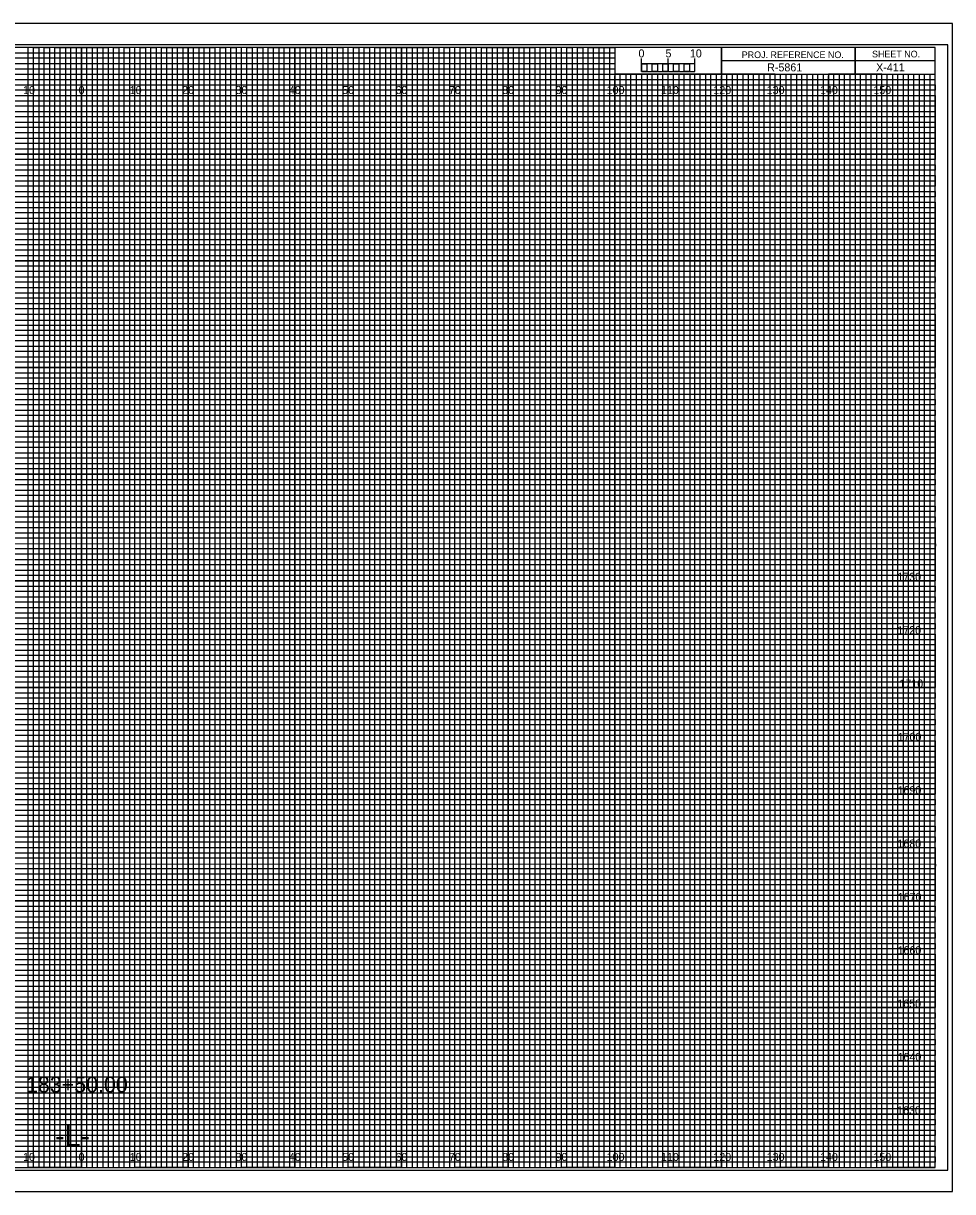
# Model space of a CAD drawing. Extents: x -13 to 323, y -5 to 6154.
# Drawn here: x 149.1 to 323.3, y 1535.5 to 1754.5 of the extents above; entities that cross this region are included whole.
import ezdxf

# ---------------------------------------------------------------- set-up
doc = ezdxf.new("R2010")
doc.units = 0
for name, color, linetype in [('Exist CMT Ground Line', 7, 'Continuous'), ('Prop Horizontal Alignment', 7, 'Continuous'), ('Prop Retaining Wall', 7, 'Continuous'), ('Prop XS Alignment Label', 7, 'Continuous'), ('Prop XS Bar Scale Labels', 7, 'Continuous'), ('Prop XS DDE', 7, 'Continuous'), ('Prop XS DDE Elevations', 7, 'Continuous'), ('Prop XS DDE Slope Text', 7, 'Continuous'), ('Prop XS Earthwork Shape', 7, 'Continuous'), ('Prop XS Elevation Labels', 7, 'Continuous'), ('Prop XS Project Number', 7, 'Continuous'), ('Prop XS Sheet Number', 7, 'Continuous'), ('Prop XS Station Labels', 7, 'Continuous'), ('Raster_Level_0', 7, 'Continuous'), ('Scratch_Level_3', 7, 'Continuous'), ('Sheet Cutting Line CELL', 7, 'Continuous')]:
    doc.layers.add(name, color=color, linetype=linetype)

msp = doc.modelspace()

# ---------------------------------------------------------------- linework, layer by layer
at = {"layer": 'Exist CMT Ground Line'}
for p, q in [((265, 1745.49), (265, 1747.9)), ((265, 1746.9), (265, 1747.9)), ((270, 1745.49), (270, 1747.9)), ((275, 1745.49), (275, 1747.9)), ((275, 1746.9), (275, 1747.9))]:
    msp.add_line(p, q, dxfattribs=at)
for points in [[(275, 1746.9), (265, 1746.9), (265, 1745.49), (275, 1745.49)], [(265, 1746.9), (266, 1746.9), (266, 1745.49), (265, 1745.49)], [(267, 1746.9), (268, 1746.9), (268, 1745.49), (267, 1745.49)], [(269, 1746.9), (270, 1746.9), (270, 1745.49), (269, 1745.49)], [(271, 1746.9), (272, 1746.9), (272, 1745.49), (271, 1745.49)], [(273, 1746.9), (274, 1746.9), (274, 1745.49), (273, 1745.49)]]:
    msp.add_lwpolyline(points, close=True, dxfattribs=at)
at = {"layer": 'Prop Retaining Wall'}
for p, q in [((0, 1749), (260, 1749)), ((260, 1747.98), (0, 1747.98)), ((260, 1749), (260, 1747.98)), ((0, 1747), (260, 1747)), ((260, 1745.89), (0, 1745.89)), ((260, 1747), (260, 1745.89)), ((0, 1744), (320, 1744))]:
    msp.add_line(p, q, dxfattribs=at)
for points in [[(0, 1743), (270, 1743), (320, 1743), (320, 1742), (0, 1742)], [(0, 1741), (320, 1741), (320, 1739), (0, 1739)], [(0, 1738), (320, 1738), (320, 1737), (0, 1736.98)], [(0, 1736), (320, 1736), (320, 1734), (0, 1734)], [(0, 1733), (320, 1733), (320, 1732), (0, 1732)], [(0, 1731), (320, 1731), (320, 1729), (0, 1729)], [(0, 1728), (320, 1728), (320, 1727), (0, 1727)], [(0, 1726), (320, 1726), (320, 1724), (0, 1724)], [(0, 1723), (320, 1723), (320, 1722), (0, 1722)], [(0, 1721), (320, 1721), (320, 1719), (0, 1719)], [(0, 1718), (320, 1718), (320, 1717), (0, 1717)], [(0, 1716), (320, 1716), (320, 1713.95), (320, 1713), (320, 1712), (0, 1712)], [(0, 1714), (320, 1714), (320, 1713), (0, 1713)], [(0, 1711), (320, 1711), (320, 1709), (0, 1709.03)], [(0, 1709.03), (320, 1709), (320, 1708), (0, 1708)], [(0, 1707), (320, 1707), (320, 1706), (0, 1706)], [(0, 1704), (320, 1704), (320, 1703), (0, 1703)], [(0, 1702), (320, 1702), (320, 1701), (0, 1701)], [(-0.07, 1698.89), (320, 1698.89), (320, 1697.88), (-0.07, 1697.88)], [(0, 1697), (320, 1697), (320, 1696), (0, 1696)], [(0, 1694), (320, 1694), (320, 1693), (0, 1693)], [(0, 1692), (320, 1692), (320, 1691), (0, 1691)], [(0, 1689), (320, 1689), (320, 1688), (0, 1688)], [(0, 1687), (320, 1687), (320, 1686), (0, 1686)], [(0, 1684), (320, 1684), (320, 1683), (0, 1683)], [(0, 1682), (320, 1682), (320, 1681), (0, 1681)], [(0, 1679), (320, 1679), (319.99, 1677.98), (0, 1678)], [(0, 1677), (320, 1677), (320, 1676), (0, 1676)], [(0, 1674), (320, 1674), (320, 1673), (0, 1673)], [(0, 1672), (320, 1672), (320, 1671), (0, 1671)], [(0, 1669), (320, 1669), (320, 1668), (0, 1668)], [(0, 1667), (320, 1667), (320, 1666), (0, 1666)], [(0, 1664), (320, 1664), (320, 1663), (0, 1663)], [(0, 1662), (320, 1662), (320, 1661), (0, 1661)], [(0, 1659), (320, 1659), (320, 1658), (0, 1658)], [(0, 1656.99), (320.07, 1656.91), (320, 1656), (0, 1656)], [(0, 1654), (320, 1654), (320, 1653), (0, 1653)], [(0, 1652), (320, 1652), (320, 1651), (0, 1651)], [(0, 1649), (320, 1649), (320, 1648), (0, 1648)], [(0, 1647), (320, 1647), (320, 1646), (0, 1646)], [(0, 1644), (320, 1644), (320, 1643), (0, 1643)], [(0, 1642), (320, 1642), (320, 1641), (0, 1641)], [(0, 1639), (320, 1639), (320, 1638), (0, 1638)], [(0, 1637), (320, 1637), (320, 1636), (0, 1636)], [(0, 1634), (320, 1634), (320, 1633), (0, 1633)], [(0, 1632), (320, 1632), (320, 1631), (0, 1631)], [(0, 1629), (320, 1629), (320, 1628), (0, 1628)], [(0, 1627), (320, 1627), (320, 1626), (0, 1626)], [(0, 1624), (320, 1624), (320, 1623), (0, 1623)], [(0, 1622), (320, 1622), (320, 1621), (0, 1621)], [(0, 1619), (320, 1619), (319.99, 1617.98), (0, 1618)], [(0, 1617), (320, 1617), (320, 1616), (0, 1616)], [(0, 1614), (320, 1614), (320, 1613), (0, 1613)], [(0, 1612), (320, 1612), (320, 1611), (0, 1611)], [(0, 1609), (320, 1609), (320, 1608), (0, 1608)], [(0, 1607), (320, 1607), (320, 1606), (0, 1606)], [(0, 1604), (320, 1604), (320, 1603), (0, 1603)], [(0, 1602), (320, 1602), (320, 1601), (0, 1601)], [(0, 1599), (320, 1599), (320, 1598), (0, 1598)], [(0, 1596.99), (320.07, 1596.91), (320, 1596), (0, 1596)], [(0, 1594), (320, 1594), (320, 1593), (0, 1593)], [(0, 1592), (320, 1592), (320, 1591), (0, 1591)], [(0, 1589), (320, 1589), (320, 1588), (0, 1588)], [(0, 1587), (320, 1587), (320, 1586), (0, 1586)], [(0, 1584), (320, 1584), (320, 1583), (0, 1583)], [(0, 1582), (320, 1582), (320, 1581), (0, 1581)], [(0, 1579), (320, 1579), (320, 1578), (0, 1578)], [(0, 1577), (320, 1577), (320, 1576), (0, 1576)], [(0, 1574), (320, 1574), (320, 1573), (0, 1573)], [(0, 1572), (320, 1572), (320, 1571), (0, 1571)], [(0, 1569), (320, 1569), (320, 1568), (0, 1568)], [(0, 1567), (320, 1567), (320, 1566), (0, 1566)], [(0, 1564), (320, 1564), (320, 1563), (0, 1563)], [(0, 1562), (320, 1562), (320, 1561), (0, 1561)], [(0, 1559), (320, 1559), (320, 1558), (0, 1558)], [(0, 1557), (320, 1557), (320, 1556), (0, 1556)], [(0, 1554), (320, 1554), (320, 1553), (0, 1553)], [(0, 1552), (320, 1552), (320, 1551), (0, 1551)], [(0, 1549), (320, 1549), (320, 1548), (0, 1548)], [(0, 1547), (320, 1547), (320, 1546), (0, 1546)], [(0, 1544), (320, 1544), (320, 1543), (0, 1543)], [(0, 1542), (320, 1542), (320, 1541), (0, 1541)]]:
    msp.add_lwpolyline(points, dxfattribs=at)
at = {"layer": 'Prop XS Alignment Label'}
for p, q in [((305, 1750), (305, 1745)), ((305, 1745), (305, 1750)), ((280, 1747.5), (280, 1745)), ((320, 1747.49), (280, 1747.49)), ((280, 1745), (320, 1745))]:
    msp.add_line(p, q, dxfattribs=at)
for points in [[(320, 1750), (0, 1750), (0, 1540), (320, 1540)], [(280, 1750), (260, 1750), (260, 1745.03), (280, 1745.03)], [(320, 1750), (280, 1750), (280, 1745), (320, 1745)]]:
    msp.add_lwpolyline(points, close=True, dxfattribs=at)
at = {"layer": 'Prop XS DDE'}
msp.add_lwpolyline([(-13.4, 1535.5), (323.3, 1535.5), (323.3, 1754.5), (-13.4, 1754.5)], close=True, dxfattribs=at)
at = {"layer": 'Prop XS DDE Elevations'}
for p, q in [((150, 1540), (150, 1750)), ((160, 1540), (160, 1750)), ((170, 1540), (170, 1750)), ((180, 1540), (180, 1750)), ((190, 1540), (190, 1750)), ((200, 1540), (200, 1750)), ((210, 1540), (210, 1750)), ((220, 1540), (220, 1750)), ((230, 1540), (230, 1750)), ((240, 1540), (240, 1750)), ((250, 1540), (250, 1750)), ((260, 1540), (260, 1744.69)), ((270, 1540), (270, 1744.69)), ((280, 1540), (280, 1744.69)), ((290, 1540), (290, 1744.69)), ((300, 1540), (300, 1744.69)), ((310, 1540), (310, 1744.69)), ((0, 1740), (320, 1740)), ((0, 1730), (320, 1730)), ((0, 1720), (320, 1720)), ((0, 1710), (320, 1710)), ((0, 1700), (320, 1700)), ((0, 1690), (320, 1690)), ((0, 1680), (320, 1680)), ((0, 1670), (320, 1670)), ((0, 1660), (320, 1660)), ((0, 1650), (320, 1650)), ((0, 1640), (320, 1640)), ((0, 1630), (320, 1630)), ((0, 1620), (320, 1620)), ((0, 1610), (320, 1610)), ((0, 1600), (320, 1600)), ((0, 1590), (320, 1590)), ((0, 1580), (320, 1580)), ((0, 1570), (320, 1570)), ((0, 1560), (320, 1560)), ((0, 1550), (320, 1550))]:
    msp.add_line(p, q, dxfattribs=at)
at = {"layer": 'Prop XS DDE Slope Text'}
msp.add_lwpolyline([(-10.8, 1539.5), (322.4, 1539.5), (322.4, 1750.5), (-10.8, 1750.5)], close=True, dxfattribs=at)
at = {"layer": 'Prop XS Earthwork Shape'}
for p, q in [((150, 1750), (140, 1750)), ((150, 1540), (150, 1750)), ((170, 1750), (160, 1750)), ((160, 1750), (160, 1540)), ((170, 1540), (170, 1750)), ((190, 1750), (180, 1750)), ((180, 1750), (180, 1540)), ((190, 1540), (190, 1750)), ((210, 1750), (200, 1750)), ((200, 1750), (200, 1540)), ((210, 1540), (210, 1750)), ((230, 1750), (220, 1750)), ((220, 1750), (220, 1540)), ((230, 1540), (230, 1750)), ((250, 1750), (240, 1750)), ((240, 1750), (240, 1540)), ((250, 1540), (250, 1750)), ((260, 1750), (260, 1540)), ((270, 1540), (270, 1745)), ((290, 1745), (280, 1745)), ((280, 1745), (280, 1540)), ((290, 1540), (290, 1745)), ((310, 1745), (300, 1745)), ((300, 1745), (300, 1540)), ((310, 1540), (310, 1745)), ((160, 1540), (150, 1540)), ((180, 1540), (170, 1540)), ((200, 1540), (190, 1540)), ((220, 1540), (210, 1540)), ((240, 1540), (230, 1540)), ((260, 1540), (250, 1540)), ((280, 1540), (270, 1540)), ((300, 1540), (290, 1540)), ((320, 1540), (310, 1540)), ((320, 1540), (320, 1540))]:
    msp.add_line(p, q, dxfattribs=at)
for points in [[(0, 1740), (320, 1740), (320, 1730), (0, 1730)], [(0, 1720), (320, 1720), (320, 1710), (0, 1710)], [(0, 1700), (320, 1700), (320, 1690), (0, 1690)], [(0, 1680), (320, 1680), (320, 1670), (0, 1670)], [(0, 1660), (320, 1660), (320, 1650), (0, 1650)], [(0, 1640), (320, 1640), (320, 1630), (0, 1630)], [(0, 1620), (320, 1620), (320, 1610), (0, 1610)], [(0, 1600), (320, 1600), (320, 1590), (0, 1590)], [(0, 1580), (320, 1580), (320, 1570), (0, 1570)], [(0, 1560), (320, 1560), (320, 1550), (0, 1550)]]:
    msp.add_lwpolyline(points, dxfattribs=at)
at = {"layer": 'Prop XS Elevation Labels'}
for p, q in [((267, 1745), (266.01, 1745)), ((266.01, 1745), (266.01, 1540)), ((267, 1540), (267, 1745)), ((269, 1745), (268, 1745)), ((268, 1745), (268, 1540)), ((269, 1540), (269, 1745)), ((266.01, 1540), (265, 1540)), ((268, 1540), (267, 1540))]:
    msp.add_line(p, q, dxfattribs=at)
for points in [[(150, 1540), (151, 1540), (151, 1750), (152, 1750), (152, 1540)], [(152, 1540), (153, 1540), (153, 1750), (154, 1750), (154, 1540)], [(155, 1540), (156, 1540), (156, 1750), (157, 1750), (157, 1540)], [(157, 1540), (158, 1540), (158, 1750), (159, 1750), (159, 1540)], [(160, 1540), (161, 1540), (161, 1750), (162, 1750), (162, 1540)], [(162, 1540), (163, 1540), (163, 1750), (164, 1750), (164, 1540)], [(165, 1540), (166, 1540), (166, 1750), (167, 1750), (167, 1540)], [(167, 1540), (168, 1540), (168, 1750), (169, 1750), (169, 1540)], [(170, 1540), (171, 1540), (171, 1750), (172, 1750), (172, 1540)], [(172, 1540), (173, 1540), (173, 1750), (174, 1750), (174, 1540)], [(175, 1540), (176, 1540), (176, 1750), (177, 1750), (177, 1540)], [(177, 1540), (178, 1540), (178, 1750), (179, 1750), (179, 1540)], [(180, 1540), (181, 1540), (181, 1750), (182, 1750), (182, 1540)], [(182, 1540), (183, 1540), (183, 1750), (184, 1750), (184, 1540)], [(185, 1540), (186, 1540), (186, 1750), (187, 1750), (187, 1540)], [(187, 1540), (188, 1540), (188, 1750), (189, 1750), (189, 1540)], [(190, 1540), (191, 1540), (191, 1750), (192, 1750), (192, 1540)], [(192, 1540), (193, 1540), (193, 1750), (194, 1750), (194, 1540)], [(195, 1540), (196, 1540), (196, 1750), (197, 1750), (197, 1540)], [(197, 1540), (198, 1540), (198, 1750), (199, 1750), (199, 1540)], [(200, 1540), (201, 1540), (201, 1750), (202, 1750), (202, 1540)], [(202, 1540), (203, 1540), (203, 1750), (204, 1750), (204, 1540)], [(205, 1540), (206, 1540), (206, 1750), (207, 1750), (207, 1540)], [(207, 1540), (208, 1540), (208, 1750), (209, 1750), (209, 1540)], [(210, 1540), (211, 1540), (211, 1750), (212, 1750), (212, 1540)], [(212, 1540), (213, 1540), (213, 1750), (214, 1750), (214, 1540)], [(215, 1540), (216, 1540), (216, 1750), (217, 1750), (217, 1540)], [(217, 1540), (218, 1540), (218, 1750), (219, 1750), (219, 1540)], [(220, 1540), (221, 1540), (221, 1750), (222, 1750), (222, 1540)], [(222, 1540), (223, 1540), (223, 1750), (224, 1750), (224, 1540)], [(225, 1540), (226, 1540), (226, 1750), (227, 1750), (227, 1540)], [(227, 1540), (228, 1540), (228, 1750), (229, 1750), (229, 1540)], [(230, 1540), (231, 1540), (231, 1750), (232, 1750), (232, 1540)], [(232, 1540), (233, 1540), (233, 1750), (234, 1750), (234, 1540)], [(235, 1540), (236, 1540), (236, 1750), (237, 1750), (237, 1540)], [(237, 1540), (238, 1540), (238, 1750), (239, 1750), (239, 1540)], [(240, 1540), (241, 1540), (241, 1750), (242, 1750), (242, 1540)], [(242, 1540), (243, 1540), (243, 1750), (244, 1750), (244, 1540)], [(245, 1540), (246, 1540), (246, 1750), (247, 1750), (247, 1540)], [(247, 1540), (248, 1540), (248, 1750), (249, 1750), (249, 1540)], [(250, 1540), (251, 1540), (251, 1750), (252, 1750), (252, 1540)], [(252, 1540), (253, 1540), (253, 1750), (254, 1750), (254, 1540)], [(255, 1540), (256, 1540), (256, 1750), (257, 1750), (257, 1540)], [(257, 1540), (258, 1540), (258, 1750), (259, 1750), (259, 1540)], [(260, 1540), (261, 1540), (261, 1745), (262.02, 1745), (262.02, 1540)], [(262, 1540), (263, 1540), (263, 1745), (263.99, 1745), (263.99, 1540)], [(270, 1540), (270.98, 1540), (270.98, 1745), (272, 1745), (272, 1540)], [(272, 1540), (273, 1540), (273, 1745), (274.05, 1745), (274.05, 1540)], [(275, 1540), (276, 1540), (276, 1745), (277, 1745), (277, 1540)], [(277, 1540), (278, 1540), (278, 1745), (279, 1745), (279, 1540)], [(280, 1540), (281, 1540), (281, 1745), (282, 1745), (282, 1540)], [(282, 1540), (283, 1540), (283, 1745), (284, 1745), (284, 1540)], [(285, 1540), (286, 1540), (286, 1745), (287, 1745), (287, 1540)], [(287, 1540), (288, 1540), (288, 1745), (289, 1745), (289, 1540)], [(290, 1540), (291, 1540), (291, 1745), (292, 1745), (292, 1540)], [(292, 1540), (293, 1540), (293, 1745), (294, 1745), (294, 1540)], [(295, 1540), (296, 1540), (296, 1745), (297, 1745), (297, 1540)], [(297, 1540), (298, 1540), (298, 1745), (299, 1745), (299, 1540)], [(300, 1540), (301, 1540), (301, 1745), (302, 1745), (302, 1540)], [(302, 1540), (303, 1540), (303, 1745), (304, 1745), (304, 1540)], [(305, 1540), (306, 1540), (306, 1745), (307, 1745), (307, 1540)], [(307, 1540), (308, 1540), (308, 1745), (309, 1745), (309, 1540)], [(310, 1540), (311, 1540), (311, 1745), (312, 1745), (312, 1540)], [(312, 1540), (313, 1540), (313, 1745), (314, 1745), (314, 1540)], [(315, 1540), (316, 1540), (316, 1745), (317, 1745), (317, 1540)], [(317, 1540), (318, 1540), (318, 1745), (319, 1745), (319, 1540)]]:
    msp.add_lwpolyline(points, dxfattribs=at)
at = {"layer": 'Prop XS Station Labels'}
for points in [[(145, 1540), (155, 1540), (155, 1750), (165, 1750), (165, 1540), (175, 1540), (175, 1750), (185, 1750), (185, 1540), (195, 1540), (195, 1750), (205, 1750), (205, 1540), (215, 1540), (215, 1750), (225, 1750), (225, 1540), (235, 1540), (235, 1750), (245, 1750), (245, 1540), (255, 1540), (255, 1750), (259.93, 1750), (260, 1750), (260, 1745), (264.99, 1745), (264.99, 1540), (275, 1540), (275, 1745), (285, 1745), (285, 1540), (295, 1540), (295, 1745), (305, 1745), (305, 1540), (315, 1540), (315, 1745)], [(0, 1745), (275, 1745)], [(0, 1725), (320, 1725), (320, 1735), (0, 1735)], [(0, 1705), (320, 1705), (320, 1715), (0, 1715)], [(0, 1685), (320, 1685), (320, 1695), (0, 1695)], [(0, 1665), (320, 1665), (320, 1675), (0, 1675)], [(0, 1645), (320, 1645), (320, 1655), (0, 1655)], [(0, 1625), (320, 1625), (320, 1635), (0, 1635)], [(0, 1605), (320, 1605), (320, 1615), (0, 1615)], [(0, 1585), (320, 1585), (320, 1595), (0, 1595)], [(0, 1565), (320, 1565), (320, 1575), (0, 1575)], [(0, 1545), (320, 1545), (320, 1555), (0, 1555)]]:
    msp.add_lwpolyline(points, dxfattribs=at)
at = {"layer": 'Sheet Cutting Line CELL'}
for p, q in [((323.3, 1754.5), (-13.4, 1754.5)), ((-13.4, 1535.5), (323.3, 1535.5))]:
    msp.add_line(p, q, dxfattribs=at)

# ---------------------------------------------------------------- texts
at = {"layer": 'Exist CMT Ground Line'}
msp.add_text('0', height=1.5, dxfattribs=at).set_placement((264.41, 1748.12))
at = {"layer": 'Prop Horizontal Alignment'}
msp.add_text('183+50.00', height=3, dxfattribs=at).set_placement((149.59, 1554.09))
at = {"layer": 'Prop XS Alignment Label'}
for s, height, p in [('PROJ. REFERENCE NO.', 1.25, (283.77, 1747.99)), ('SHEET NO.', 1.25, (308.19, 1748.12)), ('-L-', 4, (155.06, 1544))]:
    msp.add_text(s, height=height, dxfattribs=at).set_placement(p)
at = {"layer": 'Prop XS Bar Scale Labels'}
for s, p in [('5', (269.47, 1748.12)), ('10', (274.04, 1748.12))]:
    msp.add_text(s, height=1.5, dxfattribs=at).set_placement(p)
at = {"layer": 'Prop XS Project Number'}
msp.add_text('R-5861', height=1.5, dxfattribs=at).set_placement((288.53, 1745.5))
at = {"layer": 'Prop XS Sheet Number'}
msp.add_text('X-411', height=1.5, dxfattribs=at).set_placement((308.96, 1745.51))
at = {"layer": 'Raster_Level_0'}
for s, p in [('10', (149.04, 1741.25)), ('0', (159.45, 1741.25)), ('0', (159.45, 1741.25)), ('10', (169.04, 1741.25)), ('20', (178.86, 1741.25)), ('30', (188.86, 1741.25)), ('40', (198.86, 1741.25)), ('50', (208.86, 1741.25)), ('60', (218.86, 1741.25)), ('70', (228.86, 1741.25)), ('80', (238.86, 1741.25)), ('90', (248.86, 1741.25)), ('100', (258.44, 1741.25)), ('110', (268.62, 1741.25)), ('120', (278.44, 1741.25)), ('130', (288.44, 1741.25)), ('140', (298.44, 1741.25)), ('150', (308.44, 1741.25)), ('10', (149.04, 1541.25)), ('0', (159.45, 1541.25)), ('0', (159.45, 1541.25)), ('10', (169.04, 1541.25)), ('20', (178.86, 1541.25)), ('30', (188.86, 1541.25)), ('40', (198.86, 1541.25)), ('50', (208.86, 1541.25)), ('60', (218.86, 1541.25)), ('70', (228.86, 1541.25)), ('80', (238.86, 1541.25)), ('90', (248.86, 1541.25)), ('100', (258.44, 1541.25)), ('110', (268.62, 1541.25)), ('120', (278.44, 1541.25)), ('130', (288.44, 1541.25)), ('140', (298.44, 1541.25)), ('150', (308.44, 1541.25))]:
    msp.add_text(s, height=1.5, dxfattribs=at).set_placement(p)
at = {"layer": 'Scratch_Level_3'}
for s, p in [('1730', (312.92, 1650)), ('1720', (312.93, 1640)), ('1710', (313.31, 1630)), ('1700', (312.98, 1620)), ('1690', (312.97, 1610)), ('1680', (312.95, 1600)), ('1670', (313, 1590)), ('1660', (312.97, 1580)), ('1650', (312.92, 1570)), ('1640', (312.97, 1560)), ('1630', (312.89, 1550))]:
    msp.add_text(s, height=1.5, dxfattribs=at).set_placement(p)

doc.saveas('drawing.dxf')
